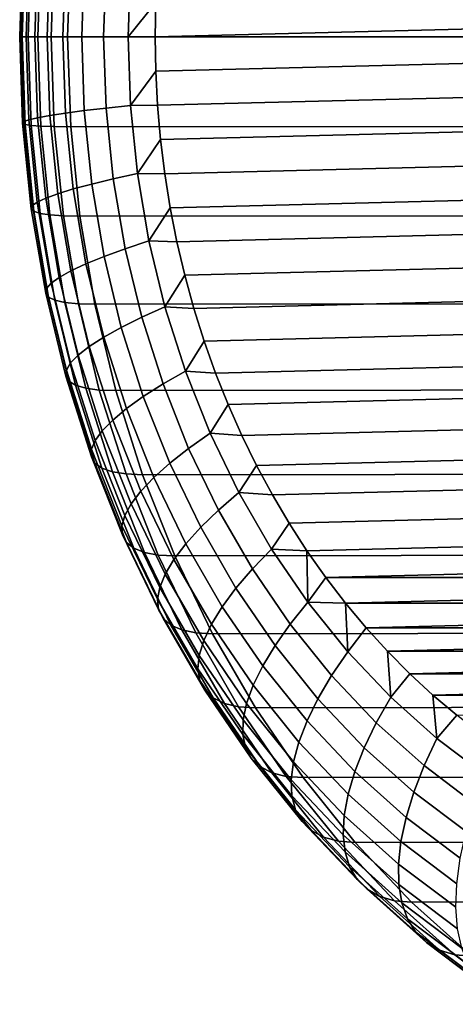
# Model space of a CAD drawing. Header units: metres. Extents: x -240 to 45, y -77 to 27.
# Tile 609 of 656: x -17.57 to -16.39, y -72.05 to -69.4. Entities that reach past the tile are written whole.
import ezdxf

# ---------------------------------------------------------------- set-up
doc = ezdxf.new("R2010")
doc.units = ezdxf.units.M
doc.layers.add('solid_102011X2', color=7, linetype='CONTINUOUS')

msp = doc.modelspace()

# ---------------------------------------------------------------- linework, layer by layer
at = {"layer": 'solid_102011X2'}
for points in [[(-17.566162, -69.449997, 153.393082), (-17.558336, -69.218437, 153.398178), (-17.551756, -69.214951, 153.308685), (-17.5597, -69.449997, 153.303513)], [(-17.562544, -69.449997, 153.482819), (-17.554859, -69.22261, 153.487808), (-17.558336, -69.218437, 153.398178), (-17.566162, -69.449997, 153.393082)], [(-17.5597, -69.449997, 153.303513), (-17.551756, -69.214951, 153.308685), (-17.535204, -69.212189, 153.220459), (-17.543455, -69.449997, 153.21611)], [(-17.543455, -69.449997, 153.21611), (-17.535204, -69.212189, 153.220459), (-17.508886, -69.210197, 153.134628), (-17.517332, -69.449997, 153.13028)], [(-17.517332, -69.449997, 153.13028), (-17.508886, -69.210197, 153.134628), (-17.473137, -69.208992, 153.052246), (-17.481764, -69.449997, 153.047928)], [(-17.481764, -69.449997, 153.047928), (-17.473137, -69.208992, 153.052246), (-17.429041, -69.208603, 152.975357), (-17.437199, -69.449997, 152.970062)], [(-17.437199, -69.449997, 152.970062), (-17.429041, -69.208603, 152.975357), (6.356927, -69.215828, 116.34713), (6.350015, -69.449997, 116.340965)], [(-17.548893, -69.449997, 153.571579), (-17.54137, -69.227425, 153.576462), (-17.554859, -69.22261, 153.487808), (-17.562544, -69.449997, 153.482819)], [(-17.525379, -69.449997, 153.658249), (-17.518038, -69.232811, 153.66301), (-17.54137, -69.227425, 153.576462), (-17.548893, -69.449997, 153.571579)], [(-17.4923, -69.449997, 153.74173), (-17.485159, -69.238701, 153.746368), (-17.518038, -69.232811, 153.66301), (-17.525379, -69.449997, 153.658249)], [(-17.450073, -69.449997, 153.820984), (-17.443146, -69.245026, 153.825485), (-17.485159, -69.238701, 153.746368), (-17.4923, -69.449997, 153.74173)], [(-17.399229, -69.449997, 153.895004), (-17.392527, -69.251701, 153.899368), (-17.443146, -69.245026, 153.825485), (-17.450073, -69.449997, 153.820984)], [(-17.340408, -69.449997, 153.962875), (-17.333942, -69.258644, 153.967072), (-17.392527, -69.251701, 153.899368), (-17.399229, -69.449997, 153.895004)], [(-17.274355, -69.449997, 154.023712), (-17.268127, -69.265762, 154.027756), (-17.333942, -69.258644, 153.967072), (-17.340408, -69.449997, 153.962875)], [(-17.274355, -69.449997, 154.023712), (-17.200375, -69.358047, 154.077744), (-17.268127, -69.265762, 154.027756)], [(-13.518287, -69.266045, 156.468918), (-17.200375, -69.358047, 154.077744), (-17.201973, -69.449997, 154.076706), (-13.513421, -69.358047, 156.472092)], [(-17.274355, -69.449997, 154.023712), (-17.201973, -69.449997, 154.076706), (-17.200375, -69.358047, 154.077744)], [(-13.513421, -69.358047, 156.472092), (-17.201973, -69.449997, 154.076706), (-17.200375, -69.541954, 154.077744), (-13.511823, -69.449997, 156.473129)], [(-17.558336, -69.681564, 153.398178), (-17.566162, -69.449997, 153.393082), (-17.5597, -69.449997, 153.303513), (-17.551756, -69.685051, 153.308685)], [(-17.554859, -69.677383, 153.487808), (-17.562544, -69.449997, 153.482819), (-17.566162, -69.449997, 153.393082), (-17.558336, -69.681564, 153.398178)], [(-17.54137, -69.672577, 153.576462), (-17.548893, -69.449997, 153.571579), (-17.562544, -69.449997, 153.482819), (-17.554859, -69.677383, 153.487808)], [(-17.551756, -69.685051, 153.308685), (-17.5597, -69.449997, 153.303513), (-17.543455, -69.449997, 153.21611), (-17.535204, -69.687813, 153.220459)], [(-17.518038, -69.667191, 153.66301), (-17.525379, -69.449997, 153.658249), (-17.548893, -69.449997, 153.571579), (-17.54137, -69.672577, 153.576462)], [(-17.535204, -69.687813, 153.220459), (-17.543455, -69.449997, 153.21611), (-17.517332, -69.449997, 153.13028), (-17.508886, -69.689804, 153.134628)], [(-17.485159, -69.661301, 153.746368), (-17.4923, -69.449997, 153.74173), (-17.525379, -69.449997, 153.658249), (-17.518038, -69.667191, 153.66301)], [(-17.508886, -69.689804, 153.134628), (-17.517332, -69.449997, 153.13028), (-17.481764, -69.449997, 153.047928), (-17.473137, -69.691002, 153.052246)], [(-17.443146, -69.654976, 153.825485), (-17.450073, -69.449997, 153.820984), (-17.4923, -69.449997, 153.74173), (-17.485159, -69.661301, 153.746368)], [(-17.473137, -69.691002, 153.052246), (-17.481764, -69.449997, 153.047928), (-17.437199, -69.449997, 152.970062), (-17.429041, -69.691399, 152.975357)], [(-17.392527, -69.6483, 153.899368), (-17.399229, -69.449997, 153.895004), (-17.450073, -69.449997, 153.820984), (-17.443146, -69.654976, 153.825485)], [(-17.429041, -69.691399, 152.975357), (-17.437199, -69.449997, 152.970062), (6.350015, -69.449997, 116.340965), (6.356926, -69.684166, 116.34713)], [(-17.333942, -69.641357, 153.967072), (-17.340408, -69.449997, 153.962875), (-17.399229, -69.449997, 153.895004), (-17.392527, -69.6483, 153.899368)], [(-17.268127, -69.634232, 154.027756), (-17.274355, -69.449997, 154.023712), (-17.340408, -69.449997, 153.962875), (-17.333942, -69.641357, 153.967072)], [(-17.274355, -69.449997, 154.023712), (-17.268127, -69.634232, 154.027756), (-17.200375, -69.541954, 154.077744), (-17.201973, -69.449997, 154.076706)], [(-17.195511, -69.633957, 154.080902), (-13.513421, -69.541954, 156.472092), (-13.511823, -69.449997, 156.473129), (-17.200375, -69.541954, 154.077744)], [(-17.268127, -69.634232, 154.027756), (-17.195511, -69.633957, 154.080902), (-17.200375, -69.541954, 154.077744)], [(-17.187384, -69.726097, 154.086182), (-13.518287, -69.633957, 156.468918), (-13.513421, -69.541954, 156.472092), (-17.195511, -69.633957, 154.080902)], [(-17.314581, -69.831474, 153.979645), (-17.333942, -69.641357, 153.967072), (-17.392527, -69.6483, 153.899368), (-17.372465, -69.845314, 153.912399)], [(-17.333942, -69.641357, 153.967072), (-17.314581, -69.831474, 153.979645), (-17.249489, -69.817276, 154.039856), (-17.268127, -69.634232, 154.027756)], [(-17.268127, -69.634232, 154.027756), (-17.249489, -69.817276, 154.039856), (-17.187384, -69.726097, 154.086182), (-17.195511, -69.633957, 154.080902)], [(-17.175974, -69.818001, 154.093597), (-13.526413, -69.726097, 156.463654), (-13.518287, -69.633957, 156.468918), (-17.187384, -69.726097, 154.086182)], [(-17.54137, -69.672577, 153.576462), (-17.51885, -69.893707, 153.59108), (-17.496065, -69.882973, 153.677277), (-17.518038, -69.667191, 153.66301)], [(-17.518038, -69.667191, 153.66301), (-17.496065, -69.882973, 153.677277), (-17.463781, -69.871231, 153.760254), (-17.485159, -69.661301, 153.746368)], [(-17.485159, -69.661301, 153.746368), (-17.463781, -69.871231, 153.760254), (-17.422407, -69.858627, 153.838959), (-17.443146, -69.654976, 153.825485)], [(-17.443146, -69.654976, 153.825485), (-17.422407, -69.858627, 153.838959), (-17.372465, -69.845314, 153.912399), (-17.392527, -69.6483, 153.899368)], [(-17.558336, -69.681564, 153.398178), (-17.534908, -69.911629, 153.413391), (-17.531853, -69.903297, 153.502747), (-17.554859, -69.677383, 153.487808)], [(-17.534908, -69.911629, 153.413391), (-17.558336, -69.681564, 153.398178), (-17.551756, -69.685051, 153.308685), (-17.527975, -69.918579, 153.324127)], [(-17.554859, -69.677383, 153.487808), (-17.531853, -69.903297, 153.502747), (-17.51885, -69.893707, 153.59108), (-17.54137, -69.672577, 153.576462)], [(-17.527975, -69.918579, 153.324127), (-17.551756, -69.685051, 153.308685), (-17.535204, -69.687813, 153.220459), (-17.511143, -69.92408, 153.236084)], [(-17.511143, -69.92408, 153.236084), (-17.535204, -69.687813, 153.220459), (-17.508886, -69.689804, 153.134628), (-17.484625, -69.928055, 153.150375)], [(-17.484625, -69.928055, 153.150375), (-17.508886, -69.689804, 153.134628), (-17.473137, -69.691002, 153.052246), (-17.448753, -69.930443, 153.068085)], [(-17.448753, -69.930443, 153.068085), (-17.473137, -69.691002, 153.052246), (-17.429041, -69.691399, 152.975357), (-17.404617, -69.931236, 152.991226)], [(-17.404617, -69.931236, 152.991226), (-17.429041, -69.691399, 152.975357), (6.356926, -69.684166, 116.34713), (6.377658, -69.917114, 116.365578)], [(-17.249489, -69.817276, 154.039856), (-17.175974, -69.818001, 154.093597), (-17.187384, -69.726097, 154.086182)], [(-17.161268, -69.909554, 154.103149), (-13.537822, -69.818001, 156.456238), (-13.526413, -69.726097, 156.463654), (-17.175974, -69.818001, 154.093597)], [(-17.314581, -69.831474, 153.979645), (-17.282454, -70.019119, 154.000504), (-17.218557, -69.997932, 154.059937), (-17.249489, -69.817276, 154.039856)], [(-17.249489, -69.817276, 154.039856), (-17.218557, -69.997932, 154.059937), (-17.161268, -69.909554, 154.103149), (-17.175974, -69.818001, 154.093597)], [(-17.143293, -70.000404, 154.114822), (-13.552528, -69.909554, 156.446686), (-13.537822, -69.818001, 156.456238), (-17.161268, -69.909554, 154.103149)], [(-17.422407, -69.858627, 153.838959), (-17.387993, -70.059624, 153.861298), (-17.33917, -70.039764, 153.934021), (-17.372465, -69.845314, 153.912399)], [(-17.372465, -69.845314, 153.912399), (-17.33917, -70.039764, 153.934021), (-17.282454, -70.019119, 154.000504), (-17.314581, -69.831474, 153.979645)], [(-17.496065, -69.882973, 153.677277), (-17.4596, -70.095947, 153.700958), (-17.428305, -70.078423, 153.783295), (-17.463781, -69.871231, 153.760254)], [(-17.463781, -69.871231, 153.760254), (-17.428305, -70.078423, 153.783295), (-17.387993, -70.059624, 153.861298), (-17.422407, -69.858627, 153.838959)], [(-17.534908, -69.911629, 153.413391), (-17.496031, -70.138695, 153.438629), (-17.493677, -70.126274, 153.527542), (-17.531853, -69.903297, 153.502747)], [(-17.531853, -69.903297, 153.502747), (-17.493677, -70.126274, 153.527542), (-17.481482, -70.111961, 153.615356), (-17.51885, -69.893707, 153.59108)], [(-17.51885, -69.893707, 153.59108), (-17.481482, -70.111961, 153.615356), (-17.4596, -70.095947, 153.700958), (-17.496065, -69.882973, 153.677277)], [(-17.496031, -70.138695, 153.438629), (-17.534908, -69.911629, 153.413391), (-17.527975, -69.918579, 153.324127), (-17.488512, -70.149071, 153.349747)], [(-17.488512, -70.149071, 153.349747), (-17.527975, -69.918579, 153.324127), (-17.511143, -69.92408, 153.236084), (-17.471216, -70.157272, 153.262009)], [(-17.471216, -70.157272, 153.262009), (-17.511143, -69.92408, 153.236084), (-17.484625, -69.928055, 153.150375), (-17.444365, -70.1632, 153.176529)], [(-17.444365, -70.1632, 153.176529), (-17.484625, -69.928055, 153.150375), (-17.448753, -69.930443, 153.068085), (-17.408291, -70.166771, 153.09436)], [(-17.408291, -70.166771, 153.09436), (-17.448753, -69.930443, 153.068085), (-17.404617, -69.931236, 152.991226), (-17.364088, -70.167946, 153.017548)], [(-17.364088, -70.167946, 153.017548), (-17.404617, -69.931236, 152.991226), (6.377658, -69.917114, 116.365578), (6.412156, -70.147369, 116.396164)], [(-17.218557, -69.997932, 154.059937), (-17.143293, -70.000404, 154.114822), (-17.161268, -69.909554, 154.103149)], [(-17.122049, -70.090485, 154.128616), (-13.570502, -70.000404, 156.435013), (-13.552528, -69.909554, 156.446686), (-17.143293, -70.000404, 154.114822)], [(-17.282454, -70.019119, 154.000504), (-17.237768, -70.203072, 154.029526), (-17.175535, -70.175034, 154.087875), (-17.218557, -69.997932, 154.059937)], [(-17.218557, -69.997932, 154.059937), (-17.175535, -70.175034, 154.087875), (-17.122049, -70.090485, 154.128616), (-17.143293, -70.000404, 154.114822)], [(-17.09761, -70.179405, 154.144485), (-13.591747, -70.090485, 156.421219), (-13.570502, -70.000404, 156.435013), (-17.122049, -70.090485, 154.128616)], [(-17.387993, -70.059624, 153.861298), (-17.340126, -70.25666, 153.892395), (-17.292864, -70.230392, 153.964081), (-17.33917, -70.039764, 153.934021)], [(-17.33917, -70.039764, 153.934021), (-17.292864, -70.230392, 153.964081), (-17.237768, -70.203072, 154.029526), (-17.282454, -70.019119, 154.000504)], [(-17.428305, -70.078423, 153.783295), (-17.378962, -70.281548, 153.815338), (-17.340126, -70.25666, 153.892395), (-17.387993, -70.059624, 153.861298)], [(-17.4596, -70.095947, 153.700958), (-17.408882, -70.304733, 153.733902), (-17.378962, -70.281548, 153.815338), (-17.428305, -70.078423, 153.783295)], [(-17.175535, -70.175034, 154.087875), (-17.09761, -70.179405, 154.144485), (-17.122049, -70.090485, 154.128616)], [(-17.069979, -70.267136, 154.16243), (-13.616187, -70.179405, 156.40535), (-13.591747, -70.090485, 156.421219), (-17.09761, -70.179405, 154.144485)], [(-17.493677, -70.126274, 153.527542), (-17.440577, -70.344856, 153.562027), (-17.429506, -70.325928, 153.649109), (-17.481482, -70.111961, 153.615356)], [(-17.481482, -70.111961, 153.615356), (-17.429506, -70.325928, 153.649109), (-17.408882, -70.304733, 153.733902), (-17.4596, -70.095947, 153.700958)], [(-17.496031, -70.138695, 153.438629), (-17.441956, -70.361298, 153.473755), (-17.440577, -70.344856, 153.562027), (-17.493677, -70.126274, 153.527542)], [(-17.441956, -70.361298, 153.473755), (-17.496031, -70.138695, 153.438629), (-17.488512, -70.149071, 153.349747), (-17.433622, -70.375031, 153.385391)], [(-17.433622, -70.375031, 153.385391), (-17.488512, -70.149071, 153.349747), (-17.471216, -70.157272, 153.262009), (-17.415684, -70.38588, 153.29808)], [(-17.415684, -70.38588, 153.29808), (-17.471216, -70.157272, 153.262009), (-17.444365, -70.1632, 153.176529), (-17.388365, -70.393723, 153.212891)], [(-17.388365, -70.393723, 153.212891), (-17.444365, -70.1632, 153.176529), (-17.408291, -70.166771, 153.09436), (-17.352011, -70.398453, 153.130905)], [(-17.352011, -70.398453, 153.130905), (-17.408291, -70.166771, 153.09436), (-17.364088, -70.167946, 153.017548), (-17.307716, -70.400002, 153.054153)], [(-17.307716, -70.400002, 153.054153), (-17.364088, -70.167946, 153.017548), (6.412156, -70.147369, 116.396164), (6.460348, -70.37368, 116.438652)], [(-17.237768, -70.203072, 154.029526), (-17.180813, -70.382141, 154.066513), (-17.120699, -70.347435, 154.123489), (-17.175535, -70.175034, 154.087875)], [(-17.175535, -70.175034, 154.087875), (-17.120699, -70.347435, 154.123489), (-17.069979, -70.267136, 154.16243), (-17.09761, -70.179405, 154.144485)], [(-17.039282, -70.353279, 154.182358), (-13.643817, -70.267136, 156.387405), (-13.616187, -70.179405, 156.40535), (-17.069979, -70.267136, 154.16243)], [(-17.180813, -70.382141, 154.066513), (-17.237768, -70.203072, 154.029526), (-17.292864, -70.230392, 153.964081), (-17.233841, -70.415962, 154.002411)], [(-17.340126, -70.25666, 153.892395), (-17.279118, -70.448479, 153.932007), (-17.233841, -70.415962, 154.002411), (-17.292864, -70.230392, 153.964081)], [(-17.378962, -70.281548, 153.815338), (-17.316072, -70.479279, 153.856171), (-17.279118, -70.448479, 153.932007), (-17.340126, -70.25666, 153.892395)], [(-17.120699, -70.347435, 154.123489), (-17.039282, -70.353279, 154.182358), (-17.069979, -70.267136, 154.16243)], [(-17.005526, -70.437813, 154.204285), (-13.674516, -70.353279, 156.367462), (-13.643817, -70.267136, 156.387405), (-17.039282, -70.353279, 154.182358)], [(-17.429506, -70.325928, 153.649109), (-17.363258, -70.534203, 153.692123), (-17.344236, -70.507973, 153.775879), (-17.408882, -70.304733, 153.733902)], [(-17.408882, -70.304733, 153.733902), (-17.344236, -70.507973, 153.775879), (-17.316072, -70.479279, 153.856171), (-17.378962, -70.281548, 153.815338)], [(-17.440577, -70.344856, 153.562027), (-17.372898, -70.55764, 153.605972), (-17.363258, -70.534203, 153.692123), (-17.429506, -70.325928, 153.649109)], [(-17.441956, -70.361298, 153.473755), (-17.373034, -70.577988, 153.518509), (-17.372898, -70.55764, 153.605972), (-17.440577, -70.344856, 153.562027)], [(-17.180813, -70.382141, 154.066513), (-17.111958, -70.555161, 154.111221), (-17.054407, -70.514015, 154.16655), (-17.120699, -70.347435, 154.123489)], [(-17.120699, -70.347435, 154.123489), (-17.054407, -70.514015, 154.16655), (-17.005526, -70.437813, 154.204285), (-17.039282, -70.353279, 154.182358)], [(-16.968845, -70.520424, 154.228104), (-13.708271, -70.437813, 156.345551), (-13.674516, -70.353279, 156.367462), (-17.005526, -70.437813, 154.204285)], [(-17.373034, -70.577988, 153.518509), (-17.441956, -70.361298, 153.473755), (-17.433622, -70.375031, 153.385391), (-17.363661, -70.594986, 153.430832)], [(-17.363661, -70.594986, 153.430832), (-17.433622, -70.375031, 153.385391), (-17.415684, -70.38588, 153.29808), (-17.344902, -70.608421, 153.34404)], [(-17.235867, -70.6259, 153.100815), (-17.307716, -70.400002, 153.054153), (6.460348, -70.37368, 116.438652), (6.522074, -70.594566, 116.492668)], [(-17.111958, -70.555161, 154.111221), (-17.180813, -70.382141, 154.066513), (-17.233841, -70.415962, 154.002411), (-17.162487, -70.595261, 154.048752)], [(-17.344902, -70.608421, 153.34404), (-17.415684, -70.38588, 153.29808), (-17.388365, -70.393723, 153.212891), (-17.31699, -70.618126, 153.259247)], [(-17.31699, -70.618126, 153.259247), (-17.388365, -70.393723, 153.212891), (-17.352011, -70.398453, 153.130905), (-17.280279, -70.623978, 153.17749)], [(-17.280279, -70.623978, 153.17749), (-17.352011, -70.398453, 153.130905), (-17.307716, -70.400002, 153.054153), (-17.235867, -70.6259, 153.100815)], [(-17.279118, -70.448479, 153.932007), (-17.205362, -70.633812, 153.979904), (-17.162487, -70.595261, 154.048752), (-17.233841, -70.415962, 154.002411)], [(-17.316072, -70.479279, 153.856171), (-17.240042, -70.670334, 153.905548), (-17.205362, -70.633812, 153.979904), (-17.279118, -70.448479, 153.932007)], [(-17.054407, -70.514015, 154.16655), (-16.968845, -70.520424, 154.228104), (-17.005526, -70.437813, 154.204285)], [(-16.929253, -70.601112, 154.253815), (-13.744951, -70.520424, 156.321732), (-13.708271, -70.437813, 156.345551), (-16.968845, -70.520424, 154.228104)], [(-17.344236, -70.507973, 153.775879), (-17.266087, -70.704353, 153.82663), (-17.240042, -70.670334, 153.905548), (-17.316072, -70.479279, 153.856171)], [(-17.363258, -70.534203, 153.692123), (-17.283171, -70.735458, 153.744141), (-17.266087, -70.704353, 153.82663), (-17.344236, -70.507973, 153.775879)], [(-17.111958, -70.555161, 154.111221), (-17.031649, -70.721016, 154.163376), (-16.977089, -70.673698, 154.216751), (-17.054407, -70.514015, 154.16655)], [(-17.054407, -70.514015, 154.16655), (-16.977089, -70.673698, 154.216751), (-16.929253, -70.601112, 154.253815), (-16.968845, -70.520424, 154.228104)], [(-17.372898, -70.55764, 153.605972), (-17.291079, -70.763245, 153.659103), (-17.283171, -70.735458, 153.744141), (-17.363258, -70.534203, 153.692123)], [(-16.88686, -70.679649, 154.281342), (-13.784543, -70.601112, 156.296021), (-13.744951, -70.520424, 156.321732), (-16.929253, -70.601112, 154.253815)], [(-17.373034, -70.577988, 153.518509), (-17.289711, -70.787361, 153.572617), (-17.291079, -70.763245, 153.659103), (-17.372898, -70.55764, 153.605972)], [(-17.162487, -70.595261, 154.048752), (-17.079266, -70.767136, 154.102798), (-17.031649, -70.721016, 154.163376), (-17.111958, -70.555161, 154.111221)], [(-17.289711, -70.787361, 153.572617), (-17.373034, -70.577988, 153.518509), (-17.363661, -70.594986, 153.430832), (-17.279083, -70.807518, 153.485748)], [(-17.279083, -70.807518, 153.485748), (-17.363661, -70.594986, 153.430832), (-17.344902, -70.608421, 153.34404), (-17.259331, -70.823441, 153.399612)], [(-17.149004, -70.84417, 153.157211), (-17.235867, -70.6259, 153.100815), (6.522074, -70.594566, 116.492668), (6.597173, -70.808807, 116.557785)], [(-17.205362, -70.633812, 153.979904), (-17.119339, -70.81147, 154.035767), (-17.079266, -70.767136, 154.102798), (-17.162487, -70.595261, 154.048752)], [(-17.259331, -70.823441, 153.399612), (-17.344902, -70.608421, 153.34404), (-17.31699, -70.618126, 153.259247), (-17.230703, -70.834953, 153.315277)], [(-17.230703, -70.834953, 153.315277), (-17.31699, -70.618126, 153.259247), (-17.280279, -70.623978, 153.17749), (-17.19356, -70.841888, 153.23381)], [(-16.977089, -70.673698, 154.216751), (-16.88686, -70.679649, 154.281342), (-16.929253, -70.601112, 154.253815)], [(-16.841688, -70.756004, 154.310684), (-13.826937, -70.679649, 156.268478), (-13.784543, -70.601112, 156.296021), (-16.88686, -70.679649, 154.281342)], [(-17.19356, -70.841888, 153.23381), (-17.280279, -70.623978, 153.17749), (-17.235867, -70.6259, 153.100815), (-17.149004, -70.84417, 153.157211)], [(-17.240042, -70.670334, 153.905548), (-17.151363, -70.85347, 153.963135), (-17.119339, -70.81147, 154.035767), (-17.205362, -70.633812, 153.979904)], [(-17.266087, -70.704353, 153.82663), (-17.174936, -70.892601, 153.885818), (-17.151363, -70.85347, 153.963135), (-17.240042, -70.670334, 153.905548)], [(-16.889246, -70.825439, 154.273804), (-16.977089, -70.673698, 154.216751), (-17.031649, -70.721016, 154.163376), (-16.940409, -70.878624, 154.222626)], [(-16.977089, -70.673698, 154.216751), (-16.889246, -70.825439, 154.273804), (-16.841688, -70.756004, 154.310684), (-16.88686, -70.679649, 154.281342)], [(-16.79384, -70.830002, 154.341751), (-13.872108, -70.756004, 156.239151), (-13.826937, -70.679649, 156.268478), (-16.841688, -70.756004, 154.310684)], [(-17.283171, -70.735458, 153.744141), (-17.189762, -70.928368, 153.804794), (-17.174936, -70.892601, 153.885818), (-17.266087, -70.704353, 153.82663)], [(-17.079266, -70.767136, 154.102798), (-16.984715, -70.930466, 154.1642), (-16.940409, -70.878624, 154.222626), (-17.031649, -70.721016, 154.163376)], [(-17.291079, -70.763245, 153.659103), (-17.19565, -70.960327, 153.721085), (-17.189762, -70.928368, 153.804794), (-17.283171, -70.735458, 153.744141)], [(-17.289711, -70.787361, 153.572617), (-17.19253, -70.988068, 153.635727), (-17.19565, -70.960327, 153.721085), (-17.291079, -70.763245, 153.659103)], [(-17.119339, -70.81147, 154.035767), (-17.021605, -70.980301, 154.099243), (-16.984715, -70.930466, 154.1642), (-17.079266, -70.767136, 154.102798)], [(-16.889246, -70.825439, 154.273804), (-16.79384, -70.830002, 154.341751), (-16.841688, -70.756004, 154.310684)], [(-16.743368, -70.90155, 154.374527), (-13.919956, -70.830002, 156.208084), (-13.872108, -70.756004, 156.239151), (-16.79384, -70.830002, 154.341751)], [(-17.19253, -70.988068, 153.635727), (-17.289711, -70.787361, 153.572617), (-17.279083, -70.807518, 153.485748), (-17.180437, -71.011238, 153.54982)], [(-17.180437, -71.011238, 153.54982), (-17.279083, -70.807518, 153.485748), (-17.259331, -70.823441, 153.399612), (-17.159527, -71.029564, 153.464432)], [(-17.159527, -71.029564, 153.464432), (-17.259331, -70.823441, 153.399612), (-17.230703, -70.834953, 153.315277), (-17.130064, -71.042793, 153.38063)], [(-17.151363, -70.85347, 153.963135), (-17.050615, -71.027504, 154.028564), (-17.021605, -70.980301, 154.099243), (-17.119339, -70.81147, 154.035767)], [(-17.047695, -71.053398, 153.223007), (-17.149004, -70.84417, 153.157211), (6.597173, -70.808807, 116.557785), (6.685336, -71.014885, 116.633385)], [(-16.940409, -70.878624, 154.222626), (-16.838827, -71.026978, 154.288605), (-16.791447, -70.968269, 154.337311), (-16.889246, -70.825439, 154.273804)], [(-16.791447, -70.968269, 154.337311), (-16.79384, -70.830002, 154.341751), (-16.889246, -70.825439, 154.273804)], [(-16.791447, -70.968269, 154.337311), (-16.743368, -70.90155, 154.374527), (-16.79384, -70.830002, 154.341751)], [(-16.743368, -70.90155, 154.374527), (-13.970428, -70.90155, 156.175308), (-13.919956, -70.830002, 156.208084)], [(-17.130064, -71.042793, 153.38063), (-17.230703, -70.834953, 153.315277), (-17.19356, -70.841888, 153.23381), (-17.092415, -71.050774, 153.2995)], [(-17.092415, -71.050774, 153.2995), (-17.19356, -70.841888, 153.23381), (-17.149004, -70.84417, 153.157211), (-17.047695, -71.053398, 153.223007)], [(-17.174936, -70.892601, 153.885818), (-17.071379, -71.071487, 153.953079), (-17.050615, -71.027504, 154.028564), (-17.151363, -70.85347, 153.963135)], [(-16.984715, -70.930466, 154.1642), (-16.879448, -71.084198, 154.232559), (-16.838827, -71.026978, 154.288605), (-16.940409, -70.878624, 154.222626)], [(-17.189762, -70.928368, 153.804794), (-17.083635, -71.111694, 153.873718), (-17.071379, -71.071487, 153.953079), (-17.174936, -70.892601, 153.885818)], [(-16.791447, -70.968269, 154.337311), (-16.690378, -70.970497, 154.408951), (-16.743368, -70.90155, 154.374527)], [(-16.743368, -70.90155, 154.374527), (-16.690378, -70.970497, 154.408951), (-13.970428, -70.90155, 156.175308)], [(-16.690378, -70.970497, 154.408951), (-14.023417, -70.970497, 156.140884), (-13.970428, -70.90155, 156.175308)], [(-17.19565, -70.960327, 153.721085), (-17.087231, -71.147614, 153.791489), (-17.083635, -71.111694, 153.873718), (-17.189762, -70.928368, 153.804794)], [(-17.021605, -70.980301, 154.099243), (-16.912794, -71.139206, 154.169907), (-16.879448, -71.084198, 154.232559), (-16.984715, -70.930466, 154.1642)], [(-17.19253, -70.988068, 153.635727), (-17.082119, -71.178795, 153.707428), (-17.087231, -71.147614, 153.791489), (-17.19565, -70.960327, 153.721085)], [(-17.082119, -71.178795, 153.707428), (-17.19253, -70.988068, 153.635727), (-17.180437, -71.011238, 153.54982), (-17.068363, -71.204842, 153.622604)], [(-17.050615, -71.027504, 154.028564), (-16.938448, -71.191315, 154.10141), (-16.912794, -71.139206, 154.169907), (-17.021605, -70.980301, 154.099243)], [(-16.684326, -71.101242, 154.406876), (-16.791447, -70.968269, 154.337311), (-16.838827, -71.026978, 154.288605), (-16.727564, -71.165092, 154.360855)], [(-16.684326, -71.101242, 154.406876), (-16.690378, -70.970497, 154.408951), (-16.791447, -70.968269, 154.337311)], [(-16.690378, -70.970497, 154.408951), (-16.634966, -71.036713, 154.444931), (-14.023417, -70.970497, 156.140884)], [(-16.684326, -71.101242, 154.406876), (-16.634966, -71.036713, 154.444931), (-16.690378, -70.970497, 154.408951)], [(-16.634966, -71.036713, 154.444931), (-14.078831, -71.036713, 156.104904), (-14.023417, -70.970497, 156.140884)], [(-17.068363, -71.204842, 153.622604), (-17.180437, -71.011238, 153.54982), (-17.159527, -71.029564, 153.464432), (-17.046139, -71.225433, 153.538055)], [(-16.932594, -71.252228, 153.29776), (-17.047695, -71.053398, 153.223007), (6.685336, -71.014885, 116.633385), (6.786242, -71.211555, 116.718819)], [(-17.046139, -71.225433, 153.538055), (-17.159527, -71.029564, 153.464432), (-17.130064, -71.042793, 153.38063), (-17.015724, -71.240311, 153.45488)], [(-17.015724, -71.240311, 153.45488), (-17.130064, -71.042793, 153.38063), (-17.092415, -71.050774, 153.2995), (-16.977503, -71.249275, 153.374115)], [(-17.071379, -71.071487, 153.953079), (-16.956085, -71.239861, 154.027954), (-16.938448, -71.191315, 154.10141), (-17.050615, -71.027504, 154.028564)], [(-16.879448, -71.084198, 154.232559), (-16.764147, -71.227325, 154.307434), (-16.727564, -71.165092, 154.360855), (-16.838827, -71.026978, 154.288605)], [(-16.684326, -71.101242, 154.406876), (-16.568579, -71.223511, 154.48204), (-16.57723, -71.100075, 154.482422), (-16.634966, -71.036713, 154.444931)], [(-16.634966, -71.036713, 154.444931), (-16.57723, -71.100075, 154.482422), (-14.078831, -71.036713, 156.104904)], [(-16.57723, -71.100075, 154.482422), (-14.136567, -71.100075, 156.067413), (-14.078831, -71.036713, 156.104904)], [(-16.977503, -71.249275, 153.374115), (-17.092415, -71.050774, 153.2995), (-17.047695, -71.053398, 153.223007), (-16.932594, -71.252228, 153.29776)], [(-17.083635, -71.111694, 153.873718), (-16.965483, -71.284241, 153.950439), (-16.956085, -71.239861, 154.027954), (-17.071379, -71.071487, 153.953079)], [(-16.912794, -71.139206, 154.169907), (-16.793613, -71.287155, 154.247299), (-16.764147, -71.227325, 154.307434), (-16.879448, -71.084198, 154.232559)], [(-17.087231, -71.147614, 153.791489), (-16.966524, -71.323891, 153.869873), (-16.965483, -71.284241, 153.950439), (-17.083635, -71.111694, 153.873718)], [(-16.727564, -71.165092, 154.360855), (-16.607342, -71.292091, 154.438934), (-16.568579, -71.223511, 154.48204), (-16.684326, -71.101242, 154.406876)], [(-16.57723, -71.100075, 154.482422), (-16.517305, -71.160431, 154.521332), (-14.136567, -71.100075, 156.067413)], [(-16.568579, -71.223511, 154.48204), (-16.517305, -71.160431, 154.521332), (-16.57723, -71.100075, 154.482422)], [(-16.517305, -71.160431, 154.521332), (-14.196491, -71.160431, 156.028488), (-14.136567, -71.100075, 156.067413)], [(-17.082119, -71.178795, 153.707428), (-16.959194, -71.358307, 153.787262), (-16.966524, -71.323891, 153.869873), (-17.087231, -71.147614, 153.791489)], [(-16.938448, -71.191315, 154.10141), (-16.81559, -71.343826, 154.181198), (-16.793613, -71.287155, 154.247299), (-16.912794, -71.139206, 154.169907)], [(-16.764147, -71.227325, 154.307434), (-16.639563, -71.358932, 154.388351), (-16.607342, -71.292091, 154.438934), (-16.727564, -71.165092, 154.360855)], [(-16.568579, -71.223511, 154.48204), (-16.444954, -71.334282, 154.562332), (-16.455271, -71.217705, 154.56163), (-16.517305, -71.160431, 154.521332)], [(-16.517305, -71.160431, 154.521332), (-16.455271, -71.217705, 154.56163), (-14.196491, -71.160431, 156.028488)], [(-16.455271, -71.217705, 154.56163), (-14.258527, -71.217705, 155.988205), (-14.196491, -71.160431, 156.028488)], [(-16.959194, -71.358307, 153.787262), (-17.082119, -71.178795, 153.707428), (-17.068363, -71.204842, 153.622604), (-16.943586, -71.387062, 153.703629)], [(-16.956085, -71.239861, 154.027954), (-16.829802, -71.396629, 154.109955), (-16.81559, -71.343826, 154.181198), (-16.938448, -71.191315, 154.10141)], [(-16.943586, -71.387062, 153.703629), (-17.068363, -71.204842, 153.622604), (-17.046139, -71.225433, 153.538055), (-16.919897, -71.409798, 153.620041)], [(-16.919897, -71.409798, 153.620041), (-17.046139, -71.225433, 153.538055), (-17.015724, -71.240311, 153.45488), (-16.888426, -71.426216, 153.537552)], [(-16.804449, -71.439369, 153.380981), (-16.932594, -71.252228, 153.29776), (6.786242, -71.211555, 116.718819), (6.899411, -71.397415, 116.813263)], [(-16.793613, -71.287155, 154.247299), (-16.664833, -71.423187, 154.330933), (-16.639563, -71.358932, 154.388351), (-16.764147, -71.227325, 154.307434)], [(-16.607342, -71.292091, 154.438934), (-16.478937, -71.407143, 154.522308), (-16.444954, -71.334282, 154.562332), (-16.568579, -71.223511, 154.48204)], [(-16.455271, -71.217705, 154.56163), (-16.391289, -71.271759, 154.60318), (-14.258527, -71.217705, 155.988205)], [(-16.444954, -71.334282, 154.562332), (-16.391289, -71.271759, 154.60318), (-16.455271, -71.217705, 154.56163)], [(-16.888426, -71.426216, 153.537552), (-17.015724, -71.240311, 153.45488), (-16.977503, -71.249275, 153.374115), (-16.849567, -71.436111, 153.457199)], [(-16.849567, -71.436111, 153.457199), (-16.977503, -71.249275, 153.374115), (-16.932594, -71.252228, 153.29776), (-16.804449, -71.439369, 153.380981)], [(-16.965483, -71.284241, 153.950439), (-16.836069, -71.444893, 154.034485), (-16.829802, -71.396629, 154.109955), (-16.956085, -71.239861, 154.027954)], [(-16.444954, -71.334282, 154.562332), (-16.314257, -71.432831, 154.647202), (-16.325409, -71.32254, 154.645966), (-16.391289, -71.271759, 154.60318)], [(-16.966524, -71.323891, 153.869873), (-16.834312, -71.488014, 153.955734), (-16.836069, -71.444893, 154.034485), (-16.965483, -71.284241, 153.950439)], [(-16.81559, -71.343826, 154.181198), (-16.682838, -71.484055, 154.26741), (-16.664833, -71.423187, 154.330933), (-16.793613, -71.287155, 154.247299)], [(-16.639563, -71.358932, 154.388351), (-16.506498, -71.478157, 154.474762), (-16.478937, -71.407143, 154.522308), (-16.607342, -71.292091, 154.438934)], [(-16.959194, -71.358307, 153.787262), (-16.824554, -71.525452, 153.874695), (-16.834312, -71.488014, 153.955734), (-16.966524, -71.323891, 153.869873)], [(-16.314257, -71.432831, 154.647202), (-16.444954, -71.334282, 154.562332), (-16.478937, -71.407143, 154.522308), (-16.343185, -71.509499, 154.610474)], [(-16.824554, -71.525452, 153.874695), (-16.959194, -71.358307, 153.787262), (-16.943586, -71.387062, 153.703629), (-16.806917, -71.556725, 153.792389)], [(-16.829802, -71.396629, 154.109955), (-16.693348, -71.540771, 154.198578), (-16.682838, -71.484055, 154.26741), (-16.81559, -71.343826, 154.181198)], [(-16.664833, -71.423187, 154.330933), (-16.527292, -71.546425, 154.420242), (-16.506498, -71.478157, 154.474762), (-16.639563, -71.358932, 154.388351)], [(-16.806917, -71.556725, 153.792389), (-16.943586, -71.387062, 153.703629), (-16.919897, -71.409798, 153.620041), (-16.781624, -71.581444, 153.709839)], [(-16.781624, -71.581444, 153.709839), (-16.919897, -71.409798, 153.620041), (-16.888426, -71.426216, 153.537552), (-16.748995, -71.599297, 153.628098)], [(-16.836069, -71.444893, 154.034485), (-16.696232, -71.592606, 154.125305), (-16.693348, -71.540771, 154.198578), (-16.829802, -71.396629, 154.109955)], [(-16.664089, -71.613609, 153.472122), (-16.804449, -71.439369, 153.380981), (6.899411, -71.397415, 116.813263), (7.024312, -71.571259, 116.915855)], [(-16.506498, -71.478157, 154.474762), (-16.365822, -71.584229, 154.566116), (-16.343185, -71.509499, 154.610474), (-16.478937, -71.407143, 154.522308)], [(-16.748995, -71.599297, 153.628098), (-16.888426, -71.426216, 153.537552), (-16.849567, -71.436111, 153.457199), (-16.709438, -71.610069, 153.548203)], [(-16.709438, -71.610069, 153.548203), (-16.849567, -71.436111, 153.457199), (-16.804449, -71.439369, 153.380981), (-16.664089, -71.613609, 153.472122)], [(-16.682838, -71.484055, 154.26741), (-16.541054, -71.611099, 154.359482), (-16.527292, -71.546425, 154.420242), (-16.664833, -71.423187, 154.330933)], [(-16.834312, -71.488014, 153.955734), (-16.691452, -71.638924, 154.048508), (-16.696232, -71.592606, 154.125305), (-16.836069, -71.444893, 154.034485)], [(-16.824554, -71.525452, 153.874695), (-16.679071, -71.679131, 153.969177), (-16.691452, -71.638924, 154.048508), (-16.834312, -71.488014, 153.955734)], [(-16.693348, -71.540771, 154.198578), (-16.547611, -71.671349, 154.293213), (-16.541054, -71.611099, 154.359482), (-16.682838, -71.484055, 154.26741)], [(-16.527292, -71.546425, 154.420242), (-16.38188, -71.656067, 154.514679), (-16.365822, -71.584229, 154.566116), (-16.506498, -71.478157, 154.474762)], [(-16.679071, -71.679131, 153.969177), (-16.824554, -71.525452, 153.874695), (-16.806917, -71.556725, 153.792389), (-16.659243, -71.712715, 153.88829)], [(-16.696232, -71.592606, 154.125305), (-16.546881, -71.726425, 154.22229), (-16.547611, -71.671349, 154.293213), (-16.693348, -71.540771, 154.198578)], [(-16.541054, -71.611099, 154.359482), (-16.391155, -71.724121, 154.456833), (-16.38188, -71.656067, 154.514679), (-16.527292, -71.546425, 154.420242)], [(-16.659243, -71.712715, 153.88829), (-16.806917, -71.556725, 153.792389), (-16.781624, -71.581444, 153.709839), (-16.632217, -71.739273, 153.80687)], [(-16.512426, -71.773811, 153.570618), (-16.664089, -71.613609, 153.472122), (7.024312, -71.571259, 116.915855), (7.160301, -71.731895, 117.025627)], [(-16.632217, -71.739273, 153.80687), (-16.781624, -71.581444, 153.709839), (-16.748995, -71.599297, 153.628098), (-16.598335, -71.758446, 153.725937)], [(-16.598335, -71.758446, 153.725937), (-16.748995, -71.599297, 153.628098), (-16.709438, -71.610069, 153.548203), (-16.558023, -71.770012, 153.64653)], [(-16.691452, -71.638924, 154.048508), (-16.538874, -71.775635, 154.147598), (-16.546881, -71.726425, 154.22229), (-16.696232, -71.592606, 154.125305)], [(-16.558023, -71.770012, 153.64653), (-16.709438, -71.610069, 153.548203), (-16.664089, -71.613609, 153.472122), (-16.512426, -71.773811, 153.570618)], [(-16.547611, -71.671349, 154.293213), (-16.393534, -71.787529, 154.39328), (-16.391155, -71.724121, 154.456833), (-16.541054, -71.611099, 154.359482)], [(-16.679071, -71.679131, 153.969177), (-16.523689, -71.818352, 154.070084), (-16.538874, -71.775635, 154.147598), (-16.691452, -71.638924, 154.048508)], [(-16.523689, -71.818352, 154.070084), (-16.679071, -71.679131, 153.969177), (-16.659243, -71.712715, 153.88829), (-16.501518, -71.854042, 153.990707)], [(-16.546881, -71.726425, 154.22229), (-16.388983, -71.845482, 154.324829), (-16.393534, -71.787529, 154.39328), (-16.547611, -71.671349, 154.293213)], [(-16.501518, -71.854042, 153.990707), (-16.659243, -71.712715, 153.88829), (-16.632217, -71.739273, 153.80687), (-16.472643, -71.882248, 153.910492)], [(-16.538874, -71.775635, 154.147598), (-16.377562, -71.897263, 154.25235), (-16.388983, -71.845482, 154.324829), (-16.546881, -71.726425, 154.22229)], [(-16.350445, -71.918953, 153.675812), (-16.512426, -71.773811, 153.570618), (7.160301, -71.731895, 117.025627), (7.306616, -71.87825, 117.141541)], [(-16.472643, -71.882248, 153.910492), (-16.632217, -71.739273, 153.80687), (-16.598335, -71.758446, 153.725937), (-16.437424, -71.902626, 153.830444)], [(-16.437424, -71.902626, 153.830444), (-16.598335, -71.758446, 153.725937), (-16.558023, -71.770012, 153.64653), (-16.396307, -71.914909, 153.751556)], [(-16.396307, -71.914909, 153.751556), (-16.558023, -71.770012, 153.64653), (-16.512426, -71.773811, 153.570618), (-16.350445, -71.918953, 153.675812)], [(-16.523689, -71.818352, 154.070084), (-16.359415, -71.942215, 154.176758), (-16.377562, -71.897263, 154.25235), (-16.538874, -71.775635, 154.147598)], [(-16.359415, -71.942215, 154.176758), (-16.523689, -71.818352, 154.070084), (-16.501518, -71.854042, 153.990707), (-16.33477, -71.979767, 154.098999)], [(-16.33477, -71.979767, 154.098999), (-16.501518, -71.854042, 153.990707), (-16.472643, -71.882248, 153.910492), (-16.303936, -72.009453, 154.02005)], [(-16.303936, -72.009453, 154.02005), (-16.472643, -71.882248, 153.910492), (-16.437424, -71.902626, 153.830444), (-16.267303, -72.030899, 153.940918)], [(-16.267303, -72.030899, 153.940918), (-16.437424, -71.902626, 153.830444), (-16.396307, -71.914909, 153.751556), (-16.225334, -72.043823, 153.862579)], [(-16.225334, -72.043823, 153.862579), (-16.396307, -71.914909, 153.751556), (-16.350445, -71.918953, 153.675812), (-16.179193, -72.048073, 153.787018)]]:
    msp.add_3dface(points, dxfattribs=at)

doc.saveas('drawing.dxf')
